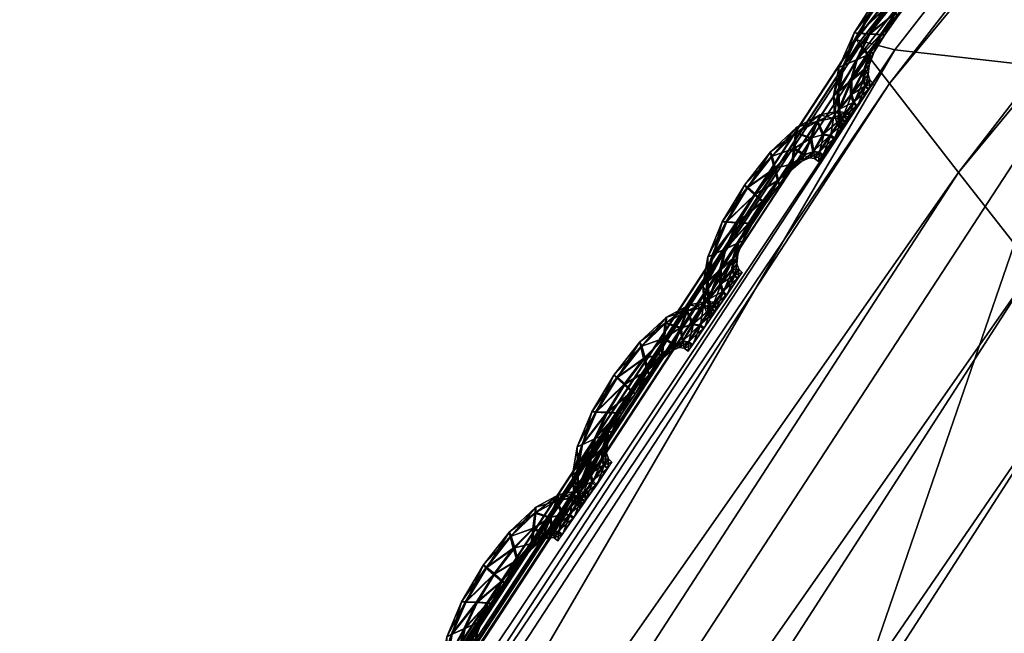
# Model space of a CAD drawing. Extents: x -7.4 to 7.4, y -11.5 to 9.8.
# Tile 274 of 469: x -5.806 to -5.56, y 6.742 to 6.896. Entities that reach past the tile are written whole.
import ezdxf

# ---------------------------------------------------------------- set-up
doc = ezdxf.new("R2010")
doc.units = 0
doc.header["$MEASUREMENT"] = 0
for name, color, linetype in [('A-FURN-3-ST', 150, 'Continuous'), ('A-FURN-3-ST-SEAM', 130, 'Continuous'), ('A-FURN-3-ST-SI', 160, 'Continuous')]:
    doc.layers.add(name, color=color, linetype=linetype)

msp = doc.modelspace()

# ---------------------------------------------------------------- meshes
at = {"layer": 'A-FURN-3-ST'}
mesh = msp.add_polyface(dxfattribs=at)
corners = [(-5.09934, 7.52505, 17.61241), (-5.09871, 7.52405, 17.60583), (-5.59409, 6.88742, 17.61108), (-5.59492, 6.88837, 17.61769), (-5.10037, 7.52678, 17.62374), (-5.59634, 6.88994, 17.62899), (-5.55257, 6.83345, 17.65169), (-5.5367, 6.81471, 17.67006), (-5.05328, 7.4454, 17.66459), (-5.06768, 7.46568, 17.64618), (-5.50149, 6.77647, 17.76244), (-5.0162, 7.404, 17.7572), (-4.49696, 7.99407, 17.75119), (-4.53601, 8.03845, 17.65831), (-5.08201, 7.49163, 17.65078), (-4.54884, 8.06016, 17.6399), (-5.58859, 6.87976, 17.65865), (-5.57137, 6.85743, 17.65614), (-5.09471, 7.51577, 17.65341), (-5.59595, 6.88928, 17.64652), (-5.10006, 7.52608, 17.64127), (-3.79176, 7.78168, 18.23306), (-4.25034, 7.20619, 18.24195), (-3.64526, 7.20117, 18.27436), (-3.28641, 7.77554, 18.26059), (-4.17657, 7.81963, 18.13858), (-4.6839, 7.24125, 18.14474), (-4.68271, 6.59358, 18.24994), (-3.98472, 6.58897, 18.28748), (-3.13076, 6.58897, 18.3157), (-2.93587, 7.20117, 18.29539), (-2.72712, 7.77427, 18.27531), (-2.25786, 7.20117, 18.31258), (-5.09934, 7.52505, 17.60012), (-5.10037, 7.52678, 17.59499), (-5.59634, 6.88994, 17.60027), (-5.59492, 6.88837, 17.60537), (-4.397, 7.90594, 17.94481), (-4.91829, 7.32172, 17.9504), (-5.40572, 6.70041, 17.95523), (-5.15942, 6.62601, 18.15011)]
mesh.append_faces([[corners[k] for k in face] for face in [(0, 1, 2), (2, 3, 0), (4, 0, 3), (3, 5, 4), (6, 7, 8), (8, 9, 6), (7, 10, 11), (11, 8, 7), (8, 11, 12), (9, 8, 13), (14, 9, 15), (16, 17, 14), (14, 18, 16), (17, 6, 9), (9, 14, 17), (5, 19, 20), (20, 4, 5), (19, 16, 18), (18, 20, 19), (21, 22, 23), (23, 24, 21), (25, 26, 22), (22, 21, 25), (27, 22, 26), (28, 23, 22), (29, 30, 23), (31, 30, 32), (24, 23, 30), (30, 31, 24), (33, 34, 35), (35, 36, 33), (1, 33, 36), (36, 2, 1), (37, 38, 26), (26, 25, 37), (12, 11, 38), (11, 10, 39), (39, 38, 11), (40, 26, 38)]])
mesh = msp.add_polyface(dxfattribs=at)
corners = [(-5.50149, 6.77647, 17.76244), (-5.5367, 6.81471, 17.67006), (-5.97894, 6.12793, 17.67828), (-5.55257, 6.83345, 17.65169), (-5.99611, 6.14499, 17.65991), (-5.57137, 6.85743, 17.65614), (-6.01899, 6.16687, 17.66421), (-5.58859, 6.87976, 17.65865), (-6.04039, 6.18718, 17.66656), (-5.59595, 6.88928, 17.64652), (-6.04954, 6.19587, 17.65439), (-5.59441, 5.95604, 18.15726), (-5.98163, 5.21332, 18.16855), (-5.43033, 5.18699, 18.27097), (-5.07825, 5.9265, 18.25899), (-4.57167, 5.1832, 18.31596), (-4.29525, 5.9223, 18.30098), (-5.73239, 4.35704, 18.28649), (-4.80883, 4.35379, 18.33388), (-4.6839, 7.24125, 18.14474), (-5.15942, 6.62601, 18.15011), (-4.68271, 6.59358, 18.24994), (-4.25034, 7.20619, 18.24195), (-3.98472, 6.58897, 18.28748), (-5.00227, 3.41611, 18.35533), (-3.46773, 5.1832, 18.35635), (-3.30904, 5.9223, 18.33601), (-2.43305, 5.1832, 18.39142), (-2.38077, 5.9223, 18.3656), (-3.60387, 4.35379, 18.37781), (-2.47789, 4.35379, 18.41637), (-3.64526, 7.20117, 18.27436), (-3.13076, 6.58897, 18.3157), (-2.93587, 7.20117, 18.29539), (-2.32204, 6.58897, 18.33909), (-4.91829, 7.32172, 17.9504), (-5.40572, 6.70041, 17.95523), (-5.85155, 6.02378, 17.96234), (-5.94542, 6.09308, 17.77024)]
mesh.append_faces([[corners[k] for k in face] for face in [(0, 1, 2), (1, 3, 4), (3, 5, 6), (5, 7, 8), (7, 9, 10), (11, 12, 13), (13, 14, 11), (14, 13, 15), (15, 16, 14), (13, 17, 18), (18, 15, 13), (17, 13, 12), (19, 20, 21), (22, 21, 23), (21, 14, 16), (16, 23, 21), (20, 11, 14), (14, 21, 20), (24, 18, 17), (16, 15, 25), (25, 26, 16), (26, 25, 27), (27, 28, 26), (25, 29, 30), (30, 27, 25), (15, 18, 29), (29, 25, 15), (31, 23, 32), (33, 32, 34), (32, 26, 28), (28, 34, 32), (23, 16, 26), (26, 32, 23), (35, 36, 20), (36, 37, 11), (11, 20, 36), (36, 0, 38), (38, 37, 36)]])
mesh = msp.add_polyface(dxfattribs=at)
corners = [(-5.59634, 6.88994, 17.62899), (-5.59492, 6.88837, 17.61769), (-6.04831, 6.195, 17.6256), (-6.05005, 6.19645, 17.6369), (-5.59409, 6.88742, 17.61108), (-6.04724, 6.19414, 17.61903), (-6.45061, 5.42559, 17.63272), (-6.45184, 5.42637, 17.6393), (-6.45394, 5.42764, 17.65055), (-6.39098, 5.38179, 17.67398), (-6.37258, 5.36654, 17.69227), (-5.97894, 6.12793, 17.67828), (-5.99611, 6.14499, 17.65991), (-6.34056, 5.33548, 17.78363), (-5.94542, 6.09308, 17.77024), (-5.50149, 6.77647, 17.76244), (-5.5367, 6.81471, 17.67006), (-6.01899, 6.16687, 17.66421), (-5.55257, 6.83345, 17.65169), (-6.04039, 6.18718, 17.66656), (-5.57137, 6.85743, 17.65614), (-6.44258, 5.41936, 17.68018), (-6.41749, 5.40128, 17.67805), (-6.04954, 6.19587, 17.65439), (-5.58859, 6.87976, 17.65865), (-5.59595, 6.88928, 17.64652), (-6.45335, 5.42711, 17.66793), (-6.04831, 6.195, 17.61332), (-6.05005, 6.19645, 17.60819), (-6.45394, 5.42764, 17.62188), (-6.45184, 5.42637, 17.62701), (-5.59492, 6.88837, 17.60537), (-5.59634, 6.88994, 17.60027), (-5.85155, 6.02378, 17.96234), (-6.24843, 5.27372, 17.97447), (-5.98163, 5.21332, 18.16855), (-5.59441, 5.95604, 18.15726)]
mesh.append_faces([[corners[k] for k in face] for face in [(0, 1, 2), (2, 3, 0), (1, 4, 5), (5, 2, 1), (2, 5, 6), (6, 7, 2), (3, 2, 7), (7, 8, 3), (9, 10, 11), (11, 12, 9), (10, 13, 14), (14, 11, 10), (11, 14, 15), (12, 11, 16), (17, 12, 18), (19, 17, 20), (21, 22, 17), (17, 19, 21), (22, 9, 12), (12, 17, 22), (23, 19, 24), (3, 23, 25), (25, 0, 3), (8, 26, 23), (23, 3, 8), (26, 21, 19), (19, 23, 26), (27, 28, 29), (29, 30, 27), (5, 27, 30), (30, 6, 5), (4, 31, 27), (27, 5, 4), (31, 32, 28), (28, 27, 31), (33, 14, 13), (13, 34, 33), (33, 34, 35), (35, 36, 33)]])
mesh = msp.add_polyface(dxfattribs=at)
corners = [(-5.54237, 6.88314, 1.00121), (-5.34537, 6.87803, 0.61819), (-5.78234, 6.18529, 0.61819), (-5.99414, 6.19006, 1.00136), (-6.17131, 5.41772, 0.61819), (-6.39632, 5.42196, 1.00167), (-6.50499, 4.5563, 0.61819), (-6.74132, 4.55996, 1.00205), (-6.77614, 3.58244, 0.61819), (-7.02166, 3.58544, 1.00247), (-6.97745, 2.47748, 0.61819), (-7.22977, 2.47974, 1.00292), (-2.59126, 6.18294, 0.55836), (-1.94915, 6.18294, 0.55836), (-1.95568, 5.41558, 0.55836), (-2.64354, 5.41558, 0.55836), (-1.9613, 4.55444, 0.55836), (-2.68838, 4.55444, 0.55836), (-2.53254, 6.87548, 0.55836), (-1.94178, 6.87548, 0.55836), (-1.96798, 3.58091, 0.55836), (-2.72779, 3.58091, 0.55836), (-1.98639, 2.47636, 0.55836), (-5.01932, 4.55444, 0.55836), (-5.94043, 4.55469, 0.56582), (-5.63821, 5.41586, 0.56582), (-4.78216, 5.41558, 0.55836), (-5.28589, 6.18323, 0.56582), (-4.50574, 6.18294, 0.55836), (-4.89012, 6.87581, 0.56582), (-4.19521, 6.87548, 0.55836), (-5.36104, 2.47636, 0.55836), (-6.36909, 2.47649, 0.56582), (-6.18611, 3.58112, 0.56582), (-5.21276, 3.58091, 0.55836), (-2.77575, 2.47636, 0.55836), (-4.02429, 2.47636, 0.55836), (-3.92714, 3.58091, 0.55836), (-3.81436, 4.55444, 0.55836), (-3.67822, 5.41558, 0.55836), (-3.5195, 6.18294, 0.55836), (-3.34122, 6.87548, 0.55836)]
mesh.append_faces([[corners[k] for k in face] for face in [(0, 1, 2), (2, 3, 0), (3, 2, 4), (4, 5, 3), (5, 4, 6), (6, 7, 5), (7, 6, 8), (8, 9, 7), (9, 8, 10), (10, 11, 9), (23, 24, 25), (25, 26, 23), (26, 25, 27), (27, 28, 26), (25, 4, 2), (2, 27, 25), (24, 6, 4), (4, 25, 24), (28, 27, 29), (29, 30, 28), (27, 2, 1), (1, 29, 27), (31, 32, 33), (33, 34, 31), (34, 33, 24), (24, 23, 34), (33, 8, 6), (6, 24, 33), (32, 10, 8), (8, 33, 32), (37, 34, 23), (23, 38, 37), (36, 31, 34), (34, 37, 36), (39, 26, 28), (28, 40, 39), (38, 23, 26), (26, 39, 38), (40, 28, 30), (30, 41, 40)]])
mesh.append_faces([[corners[k] for k in face] for face in [(12, 13, 14), (14, 15, 12), (15, 14, 16), (16, 17, 15), (18, 19, 13), (13, 12, 18), (17, 16, 20), (20, 21, 17), (21, 20, 22), (37, 21, 35), (38, 17, 21), (39, 15, 17), (40, 12, 15), (41, 18, 12)]], dxfattribs={"vtx0": -1, "vtx1": -1, "vtx2": -1})
mesh.append_faces([[corners[k] for k in face] for face in [(35, 36, 37), (21, 37, 38), (17, 38, 39), (15, 39, 40), (12, 40, 41)]], dxfattribs={"vtx0": -1, "vtx2": -1})
at = {"layer": 'A-FURN-3-ST-SEAM'}
mesh = msp.add_polyface(dxfattribs=at)
corners = [(-5.59998, 6.88433, 17.61454), (-5.59634, 6.89241, 17.6145), (-5.59349, 6.89224, 17.61575), (-5.58894, 6.89917, 17.61571), (-5.59749, 6.89245, 17.61111), (-5.5967, 6.88577, 17.61579), (-5.58709, 6.89744, 17.61446), (-5.59088, 6.90086, 17.61442), (-5.59171, 6.90147, 17.61104), (-5.60133, 6.8838, 17.61115), (-5.60133, 6.87778, 17.61454), (-5.59076, 6.89204, 17.6145), (-5.58313, 6.90254, 17.61438), (-5.5838, 6.90555, 17.61564), (-5.59112, 6.90077, 17.60769), (-5.59658, 6.89233, 17.60777), (-5.59805, 6.88054, 17.61583), (-5.59349, 6.88718, 17.61454), (-5.58649, 6.89674, 17.61108), (-5.58981, 6.89196, 17.61115), (-5.58455, 6.90852, 17.61435), (-5.58495, 6.90963, 17.61096), (-5.58479, 6.90844, 17.60761), (-5.60022, 6.88429, 17.60781), (-5.60264, 6.87671, 17.61115), (-5.60113, 6.87325, 17.61454), (-5.59243, 6.88767, 17.61119), (-5.58297, 6.90139, 17.61104), (-5.57937, 6.90654, 17.61435), (-5.57874, 6.91037, 17.61556), (-5.58412, 6.90543, 17.60636), (-5.58926, 6.89904, 17.60643), (-5.59385, 6.89216, 17.60651), (-5.59805, 6.877, 17.61583), (-5.59484, 6.8833, 17.61458), (-5.59373, 6.88433, 17.61119), (-5.591, 6.892, 17.60777), (-5.58732, 6.89735, 17.60773), (-5.59373, 6.88709, 17.60781), (-5.57822, 6.91416, 17.61427), (-5.5781, 6.91556, 17.61088), (-5.57846, 6.91412, 17.60754), (-5.57909, 6.91029, 17.60632), (-5.59702, 6.88565, 17.60655), (-5.60157, 6.8777, 17.60781), (-5.6024, 6.87185, 17.61115), (-5.60046, 6.87099, 17.61454), (-5.59508, 6.88326, 17.60784), (-5.58336, 6.90246, 17.60765), (-5.57972, 6.9051, 17.611), (-5.57628, 6.90881, 17.61431), (-5.57446, 6.91293, 17.61553), (-5.57964, 6.90646, 17.60761), (-5.60168, 6.86942, 17.61115), (-5.59745, 6.8751, 17.61583), (-5.59504, 6.88066, 17.61458), (-5.59401, 6.88203, 17.61123), (-5.59528, 6.88062, 17.60784), (-5.59836, 6.88046, 17.60655), (-5.57272, 6.91701, 17.61419), (-5.57216, 6.91849, 17.61081), (-5.57296, 6.91692, 17.60746), (-5.57478, 6.9128, 17.60624), (-5.57652, 6.90872, 17.60758), (-5.60137, 6.87321, 17.60781), (-5.6007, 6.87094, 17.60781), (-5.60081, 6.86843, 17.61115), (-5.59959, 6.87, 17.61454), (-5.59836, 6.87687, 17.60655), (-5.57707, 6.90724, 17.61096), (-5.57399, 6.90955, 17.61427), (-5.57129, 6.91367, 17.61549), (-5.59983, 6.86991, 17.60781), (-5.59662, 6.87416, 17.61583), (-5.59456, 6.87918, 17.61458), (-5.59357, 6.88066, 17.61123), (-5.5948, 6.8791, 17.60784), (-5.56872, 6.91775, 17.61419), (-5.56785, 6.91923, 17.61081), (-5.56896, 6.91767, 17.60746), (-5.57165, 6.91355, 17.60624), (-5.57426, 6.90947, 17.60758), (-5.57509, 6.90798, 17.61092), (-5.59777, 6.87498, 17.60655), (-5.59694, 6.87408, 17.60655), (-5.57256, 6.90934, 17.61427), (-5.56951, 6.91342, 17.61549), (-5.59373, 6.87828, 17.61458), (-5.59274, 6.8798, 17.61123), (-5.59397, 6.87819, 17.60784), (-5.57383, 6.90778, 17.61092), (-5.56659, 6.91746, 17.61419), (-5.5656, 6.91894, 17.61081), (-5.56682, 6.91738, 17.60746), (-5.56987, 6.9133, 17.60624), (-5.5728, 6.90926, 17.60754), (-5.57288, 6.90708, 17.61096), (-5.57161, 6.90864, 17.61431), (-5.56852, 6.91272, 17.61549), (-5.57185, 6.90856, 17.60758), (-5.56552, 6.91676, 17.61419), (-5.56453, 6.91824, 17.61081), (-5.56579, 6.91668, 17.60746), (-5.56888, 6.9126, 17.60624)]
mesh.append_faces([[corners[k] for k in face] for face in [(2, 1, 0), (1, 2, 3), (0, 1, 4), (0, 5, 2), (6, 3, 2), (3, 7, 1), (8, 4, 1), (4, 9, 0), (5, 0, 10), (11, 2, 5), (3, 6, 12), (2, 11, 6), (7, 3, 13), (1, 7, 8), (4, 8, 14), (9, 4, 15), (10, 0, 9), (10, 16, 5), (5, 17, 11), (12, 6, 18), (12, 13, 3), (6, 11, 19), (13, 20, 7), (21, 8, 7), (22, 14, 8), (14, 15, 4), (15, 23, 9), (9, 24, 10), (16, 10, 25), (17, 5, 16), (11, 17, 26), (19, 18, 6), (18, 27, 12), (13, 12, 28), (26, 19, 11), (20, 13, 29), (7, 20, 21), (8, 21, 22), (14, 22, 30), (15, 14, 31), (23, 15, 32), (24, 9, 23), (25, 10, 24), (25, 33, 16), (16, 34, 17), (35, 26, 17), (18, 19, 36), (27, 18, 37), (28, 12, 27), (28, 29, 13), (19, 26, 38), (29, 39, 20), (40, 21, 20), (41, 22, 21), (42, 30, 22), (30, 31, 14), (31, 32, 15), (32, 43, 23), (23, 44, 24), (24, 45, 25), (33, 25, 46), (34, 16, 33), (17, 34, 35), (26, 35, 47), (38, 36, 19), (36, 37, 18), (37, 48, 27), (27, 49, 28), (29, 28, 50), (47, 38, 26), (39, 29, 51), (20, 39, 40), (21, 40, 41), (22, 41, 42), (30, 42, 52), (31, 30, 48), (32, 31, 37), (43, 32, 36), (44, 23, 43), (45, 24, 44), (25, 45, 53), (53, 46, 25), (46, 54, 33), (33, 55, 34), (56, 35, 34), (57, 47, 35), (36, 38, 43), (37, 36, 32), (48, 37, 31), (49, 27, 48), (50, 28, 49), (50, 51, 29), (38, 47, 58), (51, 59, 39), (60, 40, 39), (61, 41, 40), (62, 42, 41), (63, 52, 42), (52, 48, 30), (43, 58, 44), (44, 64, 45), (65, 53, 45), (46, 53, 66), (54, 46, 67), (55, 33, 54), (34, 55, 56), (35, 56, 57), (47, 57, 68), (58, 43, 38), (48, 52, 49), (49, 69, 50), (51, 50, 70), (68, 58, 47), (59, 51, 71), (39, 59, 60), (40, 60, 61), (41, 61, 62), (42, 62, 63), (52, 63, 69), (64, 44, 58), (45, 64, 65), (53, 65, 72), (72, 66, 53), (66, 67, 46), (67, 73, 54), (54, 74, 55), (56, 55, 74), (57, 56, 75), (68, 57, 76), (69, 49, 52), (70, 50, 69), (70, 71, 51), (58, 68, 64), (71, 77, 59), (78, 60, 59), (79, 61, 60), (80, 62, 61), (81, 63, 62), (82, 69, 63), (83, 65, 64), (84, 72, 65), (74, 54, 73), (74, 75, 56), (75, 76, 57), (76, 83, 68), (69, 82, 70), (71, 70, 85), (64, 68, 83), (77, 71, 86), (59, 77, 78), (60, 78, 79), (61, 79, 80), (62, 80, 81), (63, 81, 82), (65, 83, 84), (73, 87, 74), (75, 74, 87), (76, 75, 88), (83, 76, 89), (70, 82, 90), (90, 85, 70), (85, 86, 71), (86, 91, 77), (78, 77, 91), (79, 78, 92), (80, 79, 93), (81, 80, 94), (82, 81, 95), (89, 84, 83), (87, 88, 75), (88, 89, 76), (95, 90, 82), (85, 90, 96), (86, 85, 97), (91, 86, 98), (91, 92, 78), (92, 93, 79), (93, 94, 80), (94, 95, 81), (90, 95, 99), (99, 96, 90), (96, 97, 85), (97, 98, 86), (98, 100, 91), (92, 91, 100), (93, 92, 101), (94, 93, 102), (95, 94, 103), (103, 99, 95), (100, 101, 92), (101, 102, 93), (102, 103, 94)]])
mesh = msp.add_polyface(dxfattribs=at)
corners = [(-5.63283, 6.83687, 17.61499), (-5.62935, 6.84507, 17.61495), (-5.6265, 6.84495, 17.61621), (-5.62215, 6.85199, 17.61613), (-5.6305, 6.84507, 17.61157), (-5.62958, 6.83835, 17.61625), (-5.62025, 6.85026, 17.61492), (-5.62413, 6.85368, 17.61488), (-5.62495, 6.8543, 17.61149), (-5.63414, 6.8363, 17.61161), (-5.63406, 6.83024, 17.61499), (-5.62381, 6.84478, 17.61495), (-5.61645, 6.85549, 17.61484), (-5.6172, 6.85854, 17.61606), (-5.62436, 6.8536, 17.60815), (-5.62958, 6.84499, 17.60822), (-5.63081, 6.83308, 17.61628), (-5.62642, 6.8398, 17.61499), (-5.61965, 6.84956, 17.61153), (-5.6229, 6.8447, 17.61161), (-5.61803, 6.86155, 17.61476), (-5.61843, 6.86266, 17.61138), (-5.61827, 6.86147, 17.60804), (-5.63307, 6.83679, 17.60826), (-5.63536, 6.82916, 17.61165), (-5.63382, 6.8257, 17.61499), (-5.62535, 6.84033, 17.61165), (-5.61629, 6.8543, 17.61149), (-5.61285, 6.85961, 17.61476), (-5.61233, 6.86353, 17.61598), (-5.61752, 6.85842, 17.60681), (-5.62246, 6.85187, 17.60689), (-5.62685, 6.84482, 17.60697), (-5.63081, 6.82949, 17.61628), (-5.62769, 6.83592, 17.61503), (-5.62662, 6.83695, 17.61168), (-5.62405, 6.8447, 17.60822), (-5.62053, 6.85018, 17.60819), (-5.62666, 6.83971, 17.60826), (-5.6119, 6.8674, 17.61469), (-5.61186, 6.8688, 17.6113), (-5.61217, 6.86732, 17.60796), (-5.61269, 6.8634, 17.60674), (-5.6299, 6.83823, 17.60701), (-5.6343, 6.8302, 17.60826), (-5.63504, 6.82426, 17.61165), (-5.63311, 6.82344, 17.61499), (-5.62792, 6.83584, 17.6083), (-5.61668, 6.85541, 17.60811), (-5.61316, 6.85809, 17.61142), (-5.60984, 6.86196, 17.61473), (-5.60813, 6.86616, 17.61594), (-5.61308, 6.85953, 17.60804), (-5.6343, 6.82187, 17.61165), (-5.63018, 6.8276, 17.61628), (-5.62785, 6.83324, 17.61503), (-5.62685, 6.8346, 17.61168), (-5.62808, 6.83316, 17.6083), (-5.63117, 6.833, 17.60704), (-5.60656, 6.87033, 17.61461), (-5.60608, 6.87189, 17.61123), (-5.60679, 6.87024, 17.60788), (-5.60849, 6.86604, 17.6067), (-5.61007, 6.86184, 17.60799), (-5.63406, 6.82566, 17.60826), (-5.63334, 6.8234, 17.60826), (-5.63346, 6.82084, 17.61165), (-5.63228, 6.82245, 17.61499), (-5.63113, 6.82941, 17.60704), (-5.61059, 6.86031, 17.61138), (-5.60762, 6.86275, 17.61473), (-5.60509, 6.86699, 17.61591), (-5.63247, 6.82241, 17.60826), (-5.62935, 6.82665, 17.61628), (-5.62733, 6.83172, 17.61503), (-5.62638, 6.83324, 17.61168), (-5.62761, 6.83164, 17.6083), (-5.60264, 6.87119, 17.61461), (-5.60184, 6.87271, 17.61123), (-5.60291, 6.87107, 17.60788), (-5.60545, 6.86686, 17.60666), (-5.60786, 6.86266, 17.60799), (-5.60869, 6.86114, 17.61138), (-5.6305, 6.82752, 17.60704), (-5.62967, 6.82657, 17.60704), (-5.6062, 6.86258, 17.61473), (-5.60335, 6.86678, 17.61591), (-5.6265, 6.83085, 17.61503), (-5.62555, 6.83238, 17.61168), (-5.62678, 6.83077, 17.6083), (-5.60739, 6.86093, 17.61138), (-5.60058, 6.87094, 17.61461), (-5.59963, 6.87247, 17.61123), (-5.60081, 6.87086, 17.60788), (-5.60366, 6.86666, 17.60666), (-5.60643, 6.86246, 17.60799), (-5.60643, 6.86023, 17.61138), (-5.60525, 6.86184, 17.61473), (-5.60232, 6.86604, 17.61591), (-5.60548, 6.86176, 17.60799), (-5.59951, 6.87024, 17.61461), (-5.59856, 6.87177, 17.61123), (-5.59975, 6.87012, 17.60788), (-5.60268, 6.86592, 17.60666)]
mesh.append_faces([[corners[k] for k in face] for face in [(2, 1, 0), (1, 2, 3), (0, 1, 4), (0, 5, 2), (6, 3, 2), (3, 7, 1), (8, 4, 1), (4, 9, 0), (5, 0, 10), (11, 2, 5), (3, 6, 12), (2, 11, 6), (7, 3, 13), (1, 7, 8), (4, 8, 14), (9, 4, 15), (10, 0, 9), (10, 16, 5), (5, 17, 11), (12, 6, 18), (12, 13, 3), (6, 11, 19), (13, 20, 7), (21, 8, 7), (22, 14, 8), (14, 15, 4), (15, 23, 9), (9, 24, 10), (16, 10, 25), (17, 5, 16), (11, 17, 26), (19, 18, 6), (18, 27, 12), (13, 12, 28), (26, 19, 11), (20, 13, 29), (7, 20, 21), (8, 21, 22), (14, 22, 30), (15, 14, 31), (23, 15, 32), (24, 9, 23), (25, 10, 24), (25, 33, 16), (16, 34, 17), (35, 26, 17), (18, 19, 36), (27, 18, 37), (28, 12, 27), (28, 29, 13), (19, 26, 38), (29, 39, 20), (40, 21, 20), (41, 22, 21), (42, 30, 22), (30, 31, 14), (31, 32, 15), (32, 43, 23), (23, 44, 24), (24, 45, 25), (33, 25, 46), (34, 16, 33), (17, 34, 35), (26, 35, 47), (38, 36, 19), (36, 37, 18), (37, 48, 27), (27, 49, 28), (29, 28, 50), (47, 38, 26), (39, 29, 51), (20, 39, 40), (21, 40, 41), (22, 41, 42), (30, 42, 52), (31, 30, 48), (32, 31, 37), (43, 32, 36), (44, 23, 43), (45, 24, 44), (25, 45, 53), (53, 46, 25), (46, 54, 33), (33, 55, 34), (56, 35, 34), (57, 47, 35), (36, 38, 43), (37, 36, 32), (48, 37, 31), (49, 27, 48), (50, 28, 49), (50, 51, 29), (38, 47, 58), (51, 59, 39), (60, 40, 39), (61, 41, 40), (62, 42, 41), (63, 52, 42), (52, 48, 30), (43, 58, 44), (44, 64, 45), (65, 53, 45), (46, 53, 66), (54, 46, 67), (55, 33, 54), (34, 55, 56), (35, 56, 57), (47, 57, 68), (58, 43, 38), (48, 52, 49), (49, 69, 50), (51, 50, 70), (68, 58, 47), (59, 51, 71), (39, 59, 60), (40, 60, 61), (41, 61, 62), (42, 62, 63), (52, 63, 69), (64, 44, 58), (45, 64, 65), (53, 65, 72), (72, 66, 53), (66, 67, 46), (67, 73, 54), (54, 74, 55), (56, 55, 74), (57, 56, 75), (68, 57, 76), (69, 49, 52), (70, 50, 69), (70, 71, 51), (58, 68, 64), (71, 77, 59), (78, 60, 59), (79, 61, 60), (80, 62, 61), (81, 63, 62), (82, 69, 63), (83, 65, 64), (84, 72, 65), (74, 54, 73), (74, 75, 56), (75, 76, 57), (76, 83, 68), (69, 82, 70), (71, 70, 85), (64, 68, 83), (77, 71, 86), (59, 77, 78), (60, 78, 79), (61, 79, 80), (62, 80, 81), (63, 81, 82), (65, 83, 84), (73, 87, 74), (75, 74, 87), (76, 75, 88), (83, 76, 89), (70, 82, 90), (90, 85, 70), (85, 86, 71), (86, 91, 77), (78, 77, 91), (79, 78, 92), (80, 79, 93), (81, 80, 94), (82, 81, 95), (89, 84, 83), (87, 88, 75), (88, 89, 76), (95, 90, 82), (85, 90, 96), (86, 85, 97), (91, 86, 98), (91, 92, 78), (92, 93, 79), (93, 94, 80), (94, 95, 81), (90, 95, 99), (99, 96, 90), (96, 97, 85), (97, 98, 86), (98, 100, 91), (92, 91, 100), (93, 92, 101), (94, 93, 102), (95, 94, 103), (103, 99, 95), (100, 101, 92), (101, 102, 93), (102, 103, 94)]])
mesh = msp.add_polyface(dxfattribs=at)
corners = [(-5.66548, 6.78928, 17.61545), (-5.66199, 6.79744, 17.61541), (-5.65919, 6.79736, 17.61671), (-5.65479, 6.8044, 17.61663), (-5.66314, 6.79744, 17.61206), (-5.66223, 6.79077, 17.61674), (-5.65289, 6.80268, 17.61537), (-5.65677, 6.80609, 17.61533), (-5.65764, 6.80667, 17.61199), (-5.66682, 6.78871, 17.6121), (-5.66671, 6.78265, 17.61549), (-5.65646, 6.79719, 17.61545), (-5.6491, 6.80791, 17.6153), (-5.64984, 6.81096, 17.61655), (-5.65701, 6.80601, 17.6086), (-5.66223, 6.79736, 17.60868), (-5.66346, 6.78553, 17.61674), (-5.65907, 6.79221, 17.61549), (-5.6523, 6.80197, 17.61203), (-5.65554, 6.79711, 17.61206), (-5.65068, 6.81396, 17.61526), (-5.65112, 6.81503, 17.61187), (-5.65091, 6.81388, 17.60853), (-5.66571, 6.7892, 17.60872), (-5.66801, 6.78158, 17.6121), (-5.66647, 6.77816, 17.61549), (-5.658, 6.79274, 17.6121), (-5.64894, 6.80671, 17.61195), (-5.64549, 6.81203, 17.61526), (-5.64498, 6.81594, 17.61648), (-5.6502, 6.81083, 17.60727), (-5.65515, 6.80428, 17.60735), (-5.6595, 6.79724, 17.60742), (-5.66342, 6.78195, 17.61674), (-5.66034, 6.78834, 17.61549), (-5.65926, 6.78937, 17.61214), (-5.65669, 6.79711, 17.60872), (-5.65317, 6.80259, 17.60864), (-5.65931, 6.79213, 17.60876), (-5.64454, 6.81977, 17.61515), (-5.6445, 6.82121, 17.61176), (-5.64482, 6.81969, 17.60841), (-5.64534, 6.81582, 17.6072), (-5.66259, 6.79064, 17.60746), (-5.66694, 6.78261, 17.60876), (-5.66769, 6.77672, 17.6121), (-5.66576, 6.7759, 17.61549), (-5.66057, 6.78826, 17.60876), (-5.64933, 6.80782, 17.60857), (-5.64581, 6.81054, 17.61191), (-5.64249, 6.81437, 17.61522), (-5.64078, 6.81858, 17.61644), (-5.64573, 6.81194, 17.60853), (-5.66694, 6.77433, 17.6121), (-5.66283, 6.78006, 17.61674), (-5.66049, 6.7857, 17.61553), (-5.6595, 6.78706, 17.61214), (-5.66073, 6.78561, 17.60879), (-5.66382, 6.78541, 17.6075), (-5.6392, 6.82274, 17.61511), (-5.63872, 6.8243, 17.61172), (-5.63944, 6.82266, 17.60838), (-5.64114, 6.81845, 17.60716), (-5.64272, 6.81429, 17.60849), (-5.66671, 6.77808, 17.60876), (-5.66599, 6.77585, 17.60876), (-5.66607, 6.7733, 17.6121), (-5.66489, 6.77491, 17.61549), (-5.66378, 6.78183, 17.6075), (-5.64324, 6.81277, 17.61187), (-5.64027, 6.8152, 17.61518), (-5.63774, 6.8194, 17.6164), (-5.66512, 6.77486, 17.60876), (-5.66196, 6.77911, 17.61678), (-5.65998, 6.78418, 17.61553), (-5.65903, 6.7857, 17.61214), (-5.66022, 6.78409, 17.60879), (-5.63528, 6.82361, 17.61507), (-5.63449, 6.82513, 17.61168), (-5.63556, 6.82352, 17.60834), (-5.63805, 6.81928, 17.60716), (-5.64051, 6.81512, 17.60845), (-5.6413, 6.81355, 17.61184), (-5.66314, 6.77993, 17.6075), (-5.66231, 6.77903, 17.6075), (-5.63885, 6.81499, 17.61518), (-5.63596, 6.8192, 17.6164), (-5.65915, 6.78327, 17.61553), (-5.6582, 6.78483, 17.61218), (-5.65939, 6.78323, 17.60879), (-5.64003, 6.81339, 17.61184), (-5.63319, 6.8234, 17.61507), (-5.63228, 6.82492, 17.61168), (-5.63346, 6.82327, 17.60834), (-5.63631, 6.81907, 17.60712), (-5.63908, 6.81491, 17.60845), (-5.63908, 6.81269, 17.61184), (-5.63786, 6.81429, 17.61518), (-5.63497, 6.8185, 17.6164), (-5.63813, 6.81421, 17.60845), (-5.63212, 6.82266, 17.61507), (-5.63117, 6.82418, 17.61168), (-5.6324, 6.82257, 17.60834), (-5.63532, 6.81837, 17.60712)]
mesh.append_faces([[corners[k] for k in face] for face in [(2, 1, 0), (1, 2, 3), (0, 1, 4), (0, 5, 2), (6, 3, 2), (3, 7, 1), (8, 4, 1), (4, 9, 0), (5, 0, 10), (11, 2, 5), (3, 6, 12), (2, 11, 6), (7, 3, 13), (1, 7, 8), (4, 8, 14), (9, 4, 15), (10, 0, 9), (10, 16, 5), (5, 17, 11), (12, 6, 18), (12, 13, 3), (6, 11, 19), (13, 20, 7), (21, 8, 7), (22, 14, 8), (14, 15, 4), (15, 23, 9), (9, 24, 10), (16, 10, 25), (17, 5, 16), (11, 17, 26), (19, 18, 6), (18, 27, 12), (13, 12, 28), (26, 19, 11), (20, 13, 29), (7, 20, 21), (8, 21, 22), (14, 22, 30), (15, 14, 31), (23, 15, 32), (24, 9, 23), (25, 10, 24), (25, 33, 16), (16, 34, 17), (35, 26, 17), (18, 19, 36), (27, 18, 37), (28, 12, 27), (28, 29, 13), (19, 26, 38), (29, 39, 20), (40, 21, 20), (41, 22, 21), (42, 30, 22), (30, 31, 14), (31, 32, 15), (32, 43, 23), (23, 44, 24), (24, 45, 25), (33, 25, 46), (34, 16, 33), (17, 34, 35), (26, 35, 47), (38, 36, 19), (36, 37, 18), (37, 48, 27), (27, 49, 28), (29, 28, 50), (47, 38, 26), (39, 29, 51), (20, 39, 40), (21, 40, 41), (22, 41, 42), (30, 42, 52), (31, 30, 48), (32, 31, 37), (43, 32, 36), (44, 23, 43), (45, 24, 44), (25, 45, 53), (53, 46, 25), (46, 54, 33), (33, 55, 34), (56, 35, 34), (57, 47, 35), (36, 38, 43), (37, 36, 32), (48, 37, 31), (49, 27, 48), (50, 28, 49), (50, 51, 29), (38, 47, 58), (51, 59, 39), (60, 40, 39), (61, 41, 40), (62, 42, 41), (63, 52, 42), (52, 48, 30), (43, 58, 44), (44, 64, 45), (65, 53, 45), (46, 53, 66), (54, 46, 67), (55, 33, 54), (34, 55, 56), (35, 56, 57), (47, 57, 68), (58, 43, 38), (48, 52, 49), (49, 69, 50), (51, 50, 70), (68, 58, 47), (59, 51, 71), (39, 59, 60), (40, 60, 61), (41, 61, 62), (42, 62, 63), (52, 63, 69), (64, 44, 58), (45, 64, 65), (53, 65, 72), (72, 66, 53), (66, 67, 46), (67, 73, 54), (54, 74, 55), (56, 55, 74), (57, 56, 75), (68, 57, 76), (69, 49, 52), (70, 50, 69), (70, 71, 51), (58, 68, 64), (71, 77, 59), (78, 60, 59), (79, 61, 60), (80, 62, 61), (81, 63, 62), (82, 69, 63), (83, 65, 64), (84, 72, 65), (74, 54, 73), (74, 75, 56), (75, 76, 57), (76, 83, 68), (69, 82, 70), (71, 70, 85), (64, 68, 83), (77, 71, 86), (59, 77, 78), (60, 78, 79), (61, 79, 80), (62, 80, 81), (63, 81, 82), (65, 83, 84), (73, 87, 74), (75, 74, 87), (76, 75, 88), (83, 76, 89), (70, 82, 90), (90, 85, 70), (85, 86, 71), (86, 91, 77), (78, 77, 91), (79, 78, 92), (80, 79, 93), (81, 80, 94), (82, 81, 95), (89, 84, 83), (87, 88, 75), (88, 89, 76), (95, 90, 82), (85, 90, 96), (86, 85, 97), (91, 86, 98), (91, 92, 78), (92, 93, 79), (93, 94, 80), (94, 95, 81), (90, 95, 99), (99, 96, 90), (96, 97, 85), (97, 98, 86), (98, 100, 91), (92, 91, 100), (93, 92, 101), (94, 93, 102), (95, 94, 103), (103, 99, 95), (100, 101, 92), (101, 102, 93), (102, 103, 94)]])
mesh = msp.add_polyface(dxfattribs=at)
corners = [(-5.69813, 6.7417, 17.61594), (-5.69464, 6.74985, 17.61591), (-5.69183, 6.74973, 17.61716), (-5.68744, 6.75682, 17.61709), (-5.69583, 6.74985, 17.61252), (-5.69488, 6.74318, 17.6172), (-5.68554, 6.75509, 17.61583), (-5.68946, 6.75847, 17.61583), (-5.69029, 6.75908, 17.61244), (-5.69947, 6.74108, 17.61256), (-5.69935, 6.73506, 17.61594), (-5.68911, 6.74961, 17.61591), (-5.68174, 6.76032, 17.61579), (-5.68249, 6.76337, 17.61701), (-5.6897, 6.75838, 17.6091), (-5.69492, 6.74977, 17.60917), (-5.69611, 6.73795, 17.61724), (-5.69171, 6.74466, 17.61594), (-5.68495, 6.75443, 17.61248), (-5.68816, 6.74953, 17.61256), (-5.68336, 6.76633, 17.61571), (-5.68376, 6.76741, 17.61233), (-5.6836, 6.76625, 17.60898), (-5.6984, 6.74162, 17.60921), (-5.70066, 6.73399, 17.6126), (-5.69912, 6.73057, 17.61594), (-5.69065, 6.74516, 17.6126), (-5.68158, 6.75917, 17.61244), (-5.67814, 6.76444, 17.61571), (-5.67763, 6.76835, 17.61693), (-5.68285, 6.76325, 17.60777), (-5.6878, 6.75669, 17.60784), (-5.69215, 6.74965, 17.60792), (-5.69607, 6.73436, 17.61724), (-5.69298, 6.74075, 17.61598), (-5.69191, 6.74178, 17.6126), (-5.68934, 6.74953, 17.60917), (-5.68582, 6.755, 17.60914), (-5.69195, 6.74458, 17.60921), (-5.67723, 6.77219, 17.61564), (-5.67719, 6.77358, 17.61226), (-5.67747, 6.7721, 17.60891), (-5.67798, 6.76823, 17.60769), (-5.69524, 6.74306, 17.60796), (-5.69959, 6.73502, 17.60921), (-5.70034, 6.72913, 17.6126), (-5.69836, 6.72835, 17.61594), (-5.69322, 6.74067, 17.60925), (-5.68198, 6.76024, 17.60906), (-5.67846, 6.76296, 17.61237), (-5.67513, 6.76679, 17.61568), (-5.67343, 6.77099, 17.61689), (-5.67838, 6.76436, 17.60898), (-5.69959, 6.72674, 17.6126), (-5.69543, 6.73251, 17.61724), (-5.69314, 6.73811, 17.61598), (-5.69211, 6.73947, 17.61264), (-5.69338, 6.73803, 17.60925), (-5.69646, 6.73782, 17.60796), (-5.67185, 6.77519, 17.61556), (-5.67137, 6.77672, 17.61218), (-5.67213, 6.77507, 17.60883), (-5.67379, 6.77087, 17.60765), (-5.67537, 6.76671, 17.60894), (-5.69935, 6.73053, 17.60921), (-5.6986, 6.72827, 17.60921), (-5.69872, 6.72575, 17.6126), (-5.69749, 6.72736, 17.61594), (-5.69638, 6.73428, 17.60799), (-5.67589, 6.76518, 17.61233), (-5.67288, 6.76761, 17.61568), (-5.67034, 6.77186, 17.61686), (-5.69773, 6.72728, 17.60921), (-5.69461, 6.73156, 17.61724), (-5.69263, 6.73663, 17.61598), (-5.69163, 6.73811, 17.61264), (-5.69286, 6.73655, 17.60925), (-5.66793, 6.77606, 17.61556), (-5.66714, 6.77758, 17.61218), (-5.66817, 6.77594, 17.60883), (-5.6707, 6.77173, 17.60761), (-5.67316, 6.76753, 17.60894), (-5.67395, 6.766, 17.61233), (-5.69579, 6.73239, 17.60799), (-5.69492, 6.73144, 17.60799), (-5.67146, 6.76745, 17.61568), (-5.66861, 6.77165, 17.61686), (-5.69176, 6.73572, 17.61598), (-5.69081, 6.73725, 17.61264), (-5.69203, 6.73564, 17.60925), (-5.67264, 6.76584, 17.61233), (-5.66584, 6.77581, 17.61553), (-5.66489, 6.77733, 17.61214), (-5.66607, 6.77573, 17.60883), (-5.66896, 6.77153, 17.60761), (-5.67173, 6.76737, 17.60894), (-5.67169, 6.76514, 17.61233), (-5.67051, 6.76675, 17.61568), (-5.66758, 6.77095, 17.61686), (-5.67074, 6.76666, 17.60894), (-5.66477, 6.77511, 17.61556), (-5.66382, 6.77664, 17.61218), (-5.665, 6.77503, 17.60883), (-5.66793, 6.77083, 17.60761)]
mesh.append_faces([[corners[k] for k in face] for face in [(2, 1, 0), (1, 2, 3), (0, 1, 4), (0, 5, 2), (6, 3, 2), (3, 7, 1), (8, 4, 1), (4, 9, 0), (5, 0, 10), (11, 2, 5), (3, 6, 12), (2, 11, 6), (7, 3, 13), (1, 7, 8), (4, 8, 14), (9, 4, 15), (10, 0, 9), (10, 16, 5), (5, 17, 11), (12, 6, 18), (12, 13, 3), (6, 11, 19), (13, 20, 7), (21, 8, 7), (22, 14, 8), (14, 15, 4), (15, 23, 9), (9, 24, 10), (16, 10, 25), (17, 5, 16), (11, 17, 26), (19, 18, 6), (18, 27, 12), (13, 12, 28), (26, 19, 11), (20, 13, 29), (7, 20, 21), (8, 21, 22), (14, 22, 30), (15, 14, 31), (23, 15, 32), (24, 9, 23), (25, 10, 24), (25, 33, 16), (16, 34, 17), (35, 26, 17), (18, 19, 36), (27, 18, 37), (28, 12, 27), (28, 29, 13), (19, 26, 38), (29, 39, 20), (40, 21, 20), (41, 22, 21), (42, 30, 22), (30, 31, 14), (31, 32, 15), (32, 43, 23), (23, 44, 24), (24, 45, 25), (33, 25, 46), (34, 16, 33), (17, 34, 35), (26, 35, 47), (38, 36, 19), (36, 37, 18), (37, 48, 27), (27, 49, 28), (29, 28, 50), (47, 38, 26), (39, 29, 51), (20, 39, 40), (21, 40, 41), (22, 41, 42), (30, 42, 52), (31, 30, 48), (32, 31, 37), (43, 32, 36), (44, 23, 43), (45, 24, 44), (25, 45, 53), (53, 46, 25), (46, 54, 33), (33, 55, 34), (56, 35, 34), (57, 47, 35), (36, 38, 43), (37, 36, 32), (48, 37, 31), (49, 27, 48), (50, 28, 49), (50, 51, 29), (38, 47, 58), (51, 59, 39), (60, 40, 39), (61, 41, 40), (62, 42, 41), (63, 52, 42), (52, 48, 30), (43, 58, 44), (44, 64, 45), (65, 53, 45), (46, 53, 66), (54, 46, 67), (55, 33, 54), (34, 55, 56), (35, 56, 57), (47, 57, 68), (58, 43, 38), (48, 52, 49), (49, 69, 50), (51, 50, 70), (68, 58, 47), (59, 51, 71), (39, 59, 60), (40, 60, 61), (41, 61, 62), (42, 62, 63), (52, 63, 69), (64, 44, 58), (45, 64, 65), (53, 65, 72), (72, 66, 53), (66, 67, 46), (67, 73, 54), (54, 74, 55), (56, 55, 74), (57, 56, 75), (68, 57, 76), (69, 49, 52), (70, 50, 69), (70, 71, 51), (58, 68, 64), (71, 77, 59), (78, 60, 59), (79, 61, 60), (80, 62, 61), (81, 63, 62), (82, 69, 63), (83, 65, 64), (84, 72, 65), (74, 54, 73), (74, 75, 56), (75, 76, 57), (76, 83, 68), (69, 82, 70), (71, 70, 85), (64, 68, 83), (77, 71, 86), (59, 77, 78), (60, 78, 79), (61, 79, 80), (62, 80, 81), (63, 81, 82), (65, 83, 84), (73, 87, 74), (75, 74, 87), (76, 75, 88), (83, 76, 89), (70, 82, 90), (90, 85, 70), (85, 86, 71), (86, 91, 77), (78, 77, 91), (79, 78, 92), (80, 79, 93), (81, 80, 94), (82, 81, 95), (89, 84, 83), (87, 88, 75), (88, 89, 76), (95, 90, 82), (85, 90, 96), (86, 85, 97), (91, 86, 98), (91, 92, 78), (92, 93, 79), (93, 94, 80), (94, 95, 81), (90, 95, 99), (99, 96, 90), (96, 97, 85), (97, 98, 86), (98, 100, 91), (92, 91, 100), (93, 92, 101), (94, 93, 102), (95, 94, 103), (103, 99, 95), (100, 101, 92), (101, 102, 93), (102, 103, 94)]])
at = {"layer": 'A-FURN-3-ST-SI'}
mesh = msp.add_polyface(dxfattribs=at)
corners = [(-4.56969, 8.12558, 17.58883), (-4.56997, 8.12645, 17.32176), (-5.10085, 7.52756, 17.32773), (-5.10037, 7.52678, 17.59499), (-4.57001, 8.12658, 11.44144), (-5.10093, 7.52768, 11.44654), (-5.5971, 6.89076, 11.45095), (-5.59702, 6.89068, 17.33291), (-5.59634, 6.88994, 17.60027), (-6.05088, 6.19711, 17.3407), (-6.05005, 6.19645, 17.60819), (-6.051, 6.19723, 11.45753), (-6.45504, 5.42835, 11.46894), (-6.45489, 5.42822, 17.35409), (-6.45394, 5.42764, 17.62188), (-4.00213, 8.70557, 2.96086), (-4.5602, 8.12513, 2.96215), (-4.56878, 8.12637, 7.22378), (-5.0997, 7.5274, 7.22686), (-5.09111, 7.52538, 2.96318), (-5.58728, 6.88821, 2.96405), (-5.59587, 6.89047, 7.22952), (-6.04977, 6.1969, 7.23348), (-6.04119, 6.19484, 2.96539), (-6.44523, 5.42621, 2.96767), (-6.45382, 5.42806, 7.24032), (-4.52027, 8.12229, 1.00098), (-5.04849, 7.5208, 1.0011), (-5.54237, 6.88314, 1.00121), (-5.99414, 6.19006, 1.00136), (-6.39632, 5.42196, 1.00167)]
mesh.append_faces([[corners[k] for k in face] for face in [(0, 1, 2), (2, 3, 0), (1, 4, 5), (5, 2, 1), (5, 6, 7), (7, 2, 5), (2, 7, 8), (8, 3, 2), (8, 7, 9), (9, 10, 8), (7, 6, 11), (11, 9, 7), (9, 11, 12), (12, 13, 9), (10, 9, 13), (13, 14, 10), (15, 16, 17), (17, 18, 5), (5, 4, 17), (16, 19, 18), (18, 17, 16), (19, 20, 21), (21, 18, 19), (18, 21, 6), (6, 5, 18), (21, 22, 11), (11, 6, 21), (20, 23, 22), (22, 21, 20), (23, 24, 25), (25, 22, 23), (22, 25, 12), (12, 11, 22), (26, 16, 15), (16, 26, 27), (27, 19, 16), (19, 27, 28), (28, 20, 19), (20, 28, 29), (29, 23, 20), (23, 29, 30), (30, 24, 23)]])

doc.saveas('drawing.dxf')
